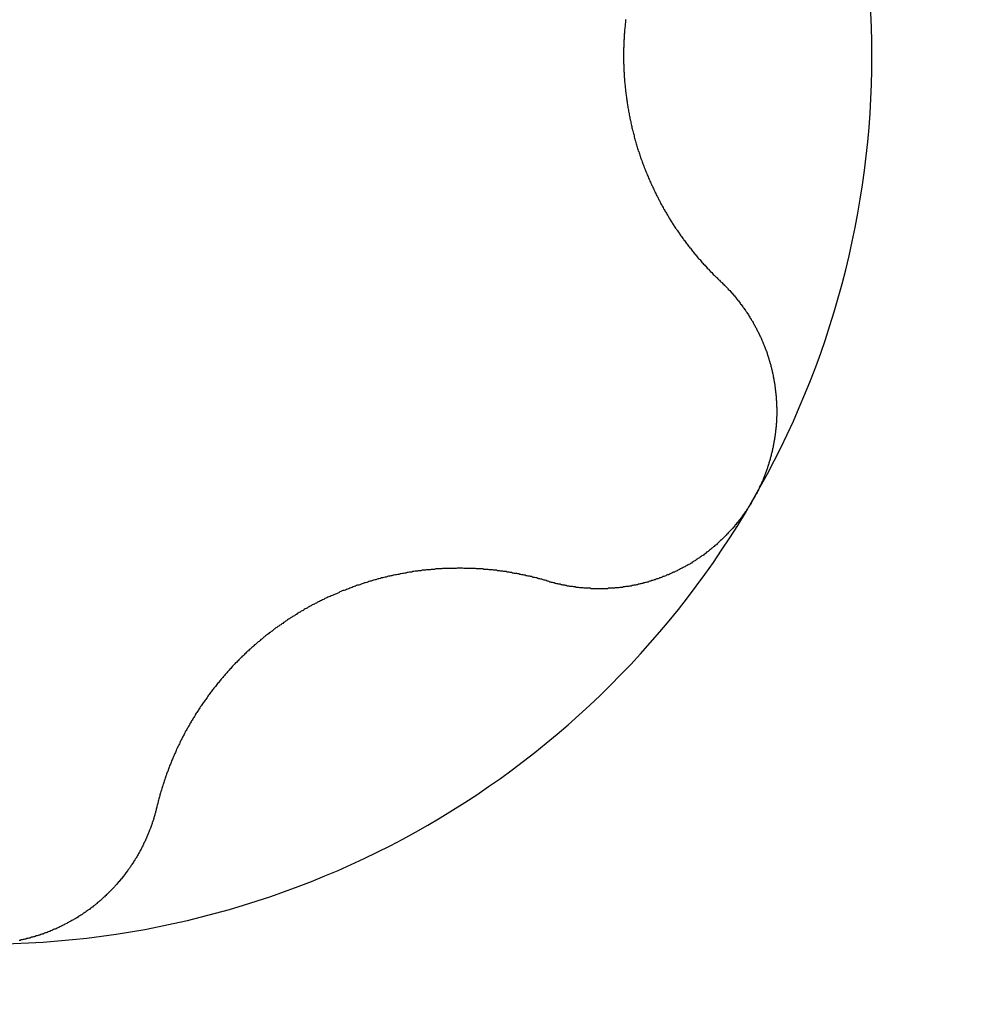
# Model space of a CAD drawing. Extents: x 1107 to 4046, y 937 to 3355.
# Tile 335 of 656: x 2110.56 to 2112.68, y 2608.6 to 2610.79. Entities that reach past the tile are written whole.
import ezdxf

# ---------------------------------------------------------------- set-up
doc = ezdxf.new("R2010")
doc.units = 0
doc.layers.add('KF_VIDA_L___C_REAR', color=7, linetype='CONTINUOUS')

# ---------------------------------------------------------------- blocks, each defined once
blk = doc.blocks.new('KF_VIDA_L___C_REAR')
at = {"layer": 'KF_VIDA_L___C_REAR'}
for points in [[(-75.0724, 921.581, 0), (-75.0728, 921.579, 0), (-75.0731, 921.576, 0), (-75.0733, 921.574, 0), (-75.0736, 921.571, 0), (-75.0739, 921.568, 0), (-75.0741, 921.566, 0), (-75.0744, 921.563, 0), (-75.0746, 921.561, 0), (-75.0749, 921.558, 0), (-75.0751, 921.555, 0), (-75.0753, 921.553, 0), (-75.0755, 921.55, 0), (-75.0757, 921.548, 0), (-75.0759, 921.545, 0), (-75.076, 921.542, 0), (-75.0762, 921.54, 0), (-75.0763, 921.537, 0), (-75.0765, 921.535, 0), (-75.0766, 921.532, 0), (-75.0767, 921.529, 0), (-75.0768, 921.527, 0), (-75.0769, 921.524, 0), (-75.077, 921.522, 0), (-75.0771, 921.519, 0), (-75.0772, 921.517, 0), (-75.0772, 921.514, 0), (-75.0773, 921.511, 0), (-75.0773, 921.509, 0), (-75.0774, 921.506, 0), (-75.0774, 921.504, 0), (-75.0774, 921.501, 0), (-75.0774, 921.499, 0), (-75.0774, 921.496, 0), (-75.0774, 921.494, 0), (-75.0773, 921.491, 0), (-75.0773, 921.489, 0), (-75.0772, 921.486, 0), (-75.0772, 921.483, 0), (-75.0771, 921.481, 0), (-75.077, 921.478, 0), (-75.0769, 921.476, 0), (-75.0768, 921.473, 0), (-75.0767, 921.471, 0), (-75.0766, 921.468, 0), (-75.0765, 921.465, 0), (-75.0763, 921.463, 0), (-75.0762, 921.46, 0), (-75.076, 921.458, 0), (-75.0759, 921.455, 0), (-75.0757, 921.452, 0), (-75.0755, 921.45, 0), (-75.0753, 921.447, 0), (-75.0751, 921.445, 0), (-75.0749, 921.442, 0), (-75.0746, 921.439, 0), (-75.0744, 921.437, 0), (-75.0741, 921.434, 0), (-75.0739, 921.432, 0), (-75.0736, 921.429, 0), (-75.0733, 921.426, 0), (-75.0731, 921.424, 0), (-75.0728, 921.421, 0), (-75.0724, 921.419, 0), (-75.0721, 921.416, 0), (-75.0718, 921.413, 0), (-75.0715, 921.411, 0), (-75.0711, 921.408, 0), (-75.0708, 921.405, 0), (-75.0704, 921.403, 0), (-75.07, 921.4, 0), (-75.0696, 921.398, 0), (-75.0692, 921.395, 0), (-75.0688, 921.392, 0), (-75.0684, 921.39, 0), (-75.068, 921.387, 0), (-75.0675, 921.385, 0), (-75.0671, 921.382, 0), (-75.0666, 921.379, 0), (-75.0662, 921.377, 0), (-75.0657, 921.374, 0), (-75.0652, 921.371, 0), (-75.0647, 921.369, 0), (-75.0642, 921.366, 0), (-75.0637, 921.364, 0), (-75.0632, 921.361, 0), (-75.0626, 921.358, 0), (-75.0621, 921.356, 0), (-75.0615, 921.353, 0), (-75.061, 921.351, 0), (-75.0604, 921.348, 0), (-75.0598, 921.345, 0), (-75.0592, 921.343, 0), (-75.0586, 921.34, 0), (-75.058, 921.338, 0), (-75.0574, 921.335, 0), (-75.0568, 921.333, 0), (-75.0561, 921.33, 0), (-75.0555, 921.327, 0), (-75.0548, 921.325, 0), (-75.0541, 921.322, 0), (-75.0534, 921.32, 0), (-75.0527, 921.317, 0), (-75.052, 921.315, 0), (-75.0513, 921.312, 0), (-75.0506, 921.31, 0), (-75.0499, 921.307, 0), (-75.0491, 921.304, 0), (-75.0484, 921.302, 0), (-75.0476, 921.299, 0), (-75.0469, 921.297, 0), (-75.0461, 921.294, 0), (-75.0453, 921.292, 0), (-75.0445, 921.289, 0), (-75.0437, 921.287, 0), (-75.0429, 921.284, 0), (-75.042, 921.282, 0), (-75.0412, 921.279, 0), (-75.0404, 921.277, 0), (-75.0395, 921.274, 0), (-75.0386, 921.272, 0), (-75.0378, 921.269, 0), (-75.0369, 921.267, 0), (-75.036, 921.264, 0), (-75.0351, 921.262, 0), (-75.0342, 921.26, 0), (-75.0333, 921.257, 0), (-75.0323, 921.255, 0), (-75.0314, 921.252, 0), (-75.0305, 921.25, 0), (-75.0295, 921.247, 0), (-75.0286, 921.245, 0), (-75.0276, 921.243, 0), (-75.0266, 921.24, 0), (-75.0256, 921.238, 0), (-75.0247, 921.235, 0), (-75.0237, 921.233, 0), (-75.0227, 921.231, 0), (-75.0216, 921.228, 0), (-75.0206, 921.226, 0), (-75.0196, 921.224, 0), (-75.0186, 921.221, 0), (-75.0175, 921.219, 0), (-75.0165, 921.217, 0), (-75.0154, 921.214, 0), (-75.0144, 921.212, 0), (-75.0133, 921.21, 0), (-75.0122, 921.207, 0), (-75.0111, 921.205, 0), (-75.01, 921.203, 0), (-75.0089, 921.2, 0), (-75.0078, 921.198, 0), (-75.0067, 921.196, 0), (-75.0056, 921.194, 0), (-75.0045, 921.191, 0), (-75.0034, 921.189, 0), (-75.0022, 921.187, 0), (-75.0011, 921.185, 0), (-74.9999, 921.182, 0), (-74.9988, 921.18, 0), (-74.9976, 921.178, 0), (-74.9965, 921.176, 0), (-74.9953, 921.173, 0), (-74.9941, 921.171, 0), (-74.9929, 921.169, 0), (-74.9918, 921.167, 0), (-74.9906, 921.165, 0), (-74.9894, 921.163, 0), (-74.9882, 921.16, 0), (-74.987, 921.158, 0), (-74.9857, 921.156, 0), (-74.9845, 921.154, 0), (-74.9833, 921.152, 0), (-74.9821, 921.15, 0), (-74.9808, 921.148, 0), (-74.9796, 921.146, 0), (-74.9784, 921.144, 0), (-74.9771, 921.142, 0), (-74.9759, 921.139, 0), (-74.9746, 921.137, 0), (-74.9734, 921.135, 0), (-74.9721, 921.133, 0), (-74.9708, 921.131, 0), (-74.9696, 921.129, 0), (-74.9683, 921.127, 0), (-74.967, 921.125, 0), (-74.9657, 921.123, 0), (-74.9645, 921.121, 0), (-74.9632, 921.119, 0), (-74.9619, 921.117, 0), (-74.9606, 921.115, 0), (-74.9593, 921.114, 0), (-74.958, 921.112, 0), (-74.9566, 921.11, 0), (-74.9553, 921.108, 0), (-74.954, 921.106, 0), (-74.9526, 921.104, 0), (-74.9513, 921.102, 0), (-74.9499, 921.1, 0), (-74.9485, 921.098, 0), (-74.9472, 921.096, 0), (-74.9458, 921.094, 0), (-74.9444, 921.092, 0), (-74.943, 921.09, 0), (-74.9416, 921.089, 0), (-74.9402, 921.087, 0), (-74.9388, 921.085, 0), (-74.9373, 921.083, 0), (-74.9359, 921.081, 0), (-74.9345, 921.079, 0), (-74.933, 921.077, 0), (-74.9315, 921.075, 0), (-74.9301, 921.073, 0), (-74.9286, 921.072, 0), (-74.9271, 921.07, 0), (-74.9256, 921.068, 0), (-74.9242, 921.066, 0), (-74.9227, 921.064, 0), (-74.9211, 921.062, 0), (-74.9196, 921.06, 0), (-74.9181, 921.059, 0), (-74.9166, 921.057, 0), (-74.915, 921.055, 0), (-74.9135, 921.053, 0), (-74.9119, 921.051, 0), (-74.9104, 921.049, 0), (-74.9088, 921.048, 0), (-74.9072, 921.046, 0), (-74.9057, 921.044, 0), (-74.9041, 921.042, 0), (-74.9025, 921.04, 0), (-74.9009, 921.039, 0), (-74.8993, 921.037, 0), (-74.8977, 921.035, 0), (-74.8961, 921.033, 0), (-74.8944, 921.032, 0), (-74.8928, 921.03, 0), (-74.8912, 921.028, 0), (-74.8895, 921.026, 0), (-74.8879, 921.025, 0), (-74.8862, 921.023, 0), (-74.8845, 921.021, 0), (-74.8829, 921.019, 0), (-74.8812, 921.018, 0), (-74.8795, 921.016, 0), (-74.8778, 921.014, 0), (-74.8761, 921.012, 0), (-74.8744, 921.011, 0), (-74.8727, 921.009, 0), (-74.871, 921.007, 0), (-74.8693, 921.006, 0), (-74.8675, 921.004, 0), (-74.8658, 921.002, 0), (-74.8641, 921.001, 0), (-74.8623, 920.999, 0), (-74.8606, 920.997, 0)], [(-74.8606, 920.997, 0), (-74.8591, 920.996, 0), (-74.8577, 920.995, 0), (-74.8563, 920.993, 0), (-74.8549, 920.992, 0), (-74.8535, 920.99, 0), (-74.8521, 920.989, 0), (-74.8507, 920.988, 0), (-74.8493, 920.986, 0), (-74.8479, 920.985, 0), (-74.8465, 920.983, 0), (-74.8452, 920.982, 0), (-74.8438, 920.98, 0), (-74.8424, 920.979, 0), (-74.8411, 920.978, 0), (-74.8398, 920.976, 0), (-74.8384, 920.975, 0), (-74.8371, 920.973, 0), (-74.8358, 920.972, 0), (-74.8345, 920.97, 0), (-74.8332, 920.969, 0), (-74.8319, 920.967, 0), (-74.8306, 920.966, 0), (-74.8293, 920.964, 0), (-74.828, 920.963, 0), (-74.8268, 920.961, 0), (-74.8255, 920.959, 0), (-74.8243, 920.958, 0), (-74.823, 920.956, 0), (-74.8218, 920.955, 0), (-74.8205, 920.953, 0), (-74.8193, 920.952, 0), (-74.8181, 920.95, 0), (-74.8169, 920.948, 0), (-74.8157, 920.947, 0), (-74.8145, 920.945, 0), (-74.8133, 920.944, 0), (-74.8122, 920.942, 0), (-74.811, 920.94, 0), (-74.8098, 920.939, 0), (-74.8087, 920.937, 0), (-74.8076, 920.936, 0), (-74.8064, 920.934, 0), (-74.8053, 920.932, 0), (-74.8042, 920.931, 0), (-74.8031, 920.929, 0), (-74.802, 920.927, 0), (-74.8009, 920.926, 0), (-74.7998, 920.924, 0), (-74.7987, 920.922, 0), (-74.7977, 920.921, 0), (-74.7966, 920.919, 0), (-74.7956, 920.917, 0), (-74.7945, 920.916, 0), (-74.7935, 920.914, 0), (-74.7925, 920.912, 0), (-74.7914, 920.911, 0), (-74.7904, 920.909, 0), (-74.7894, 920.907, 0), (-74.7885, 920.905, 0), (-74.7875, 920.904, 0), (-74.7865, 920.902, 0), (-74.7855, 920.9, 0), (-74.7846, 920.898, 0), (-74.7836, 920.897, 0), (-74.7827, 920.895, 0), (-74.7818, 920.893, 0), (-74.7809, 920.891, 0), (-74.78, 920.89, 0), (-74.7791, 920.888, 0), (-74.7782, 920.886, 0), (-74.7773, 920.884, 0), (-74.7764, 920.883, 0), (-74.7756, 920.881, 0), (-74.7747, 920.879, 0), (-74.7739, 920.877, 0), (-74.773, 920.875, 0), (-74.7722, 920.874, 0), (-74.7714, 920.872, 0), (-74.7706, 920.87, 0), (-74.7698, 920.868, 0), (-74.769, 920.866, 0), (-74.7682, 920.865, 0), (-74.7675, 920.863, 0), (-74.7667, 920.861, 0), (-74.766, 920.859, 0), (-74.7652, 920.857, 0), (-74.7645, 920.856, 0), (-74.7638, 920.854, 0), (-74.7631, 920.852, 0), (-74.7624, 920.85, 0), (-74.7617, 920.848, 0), (-74.761, 920.846, 0), (-74.7603, 920.844, 0), (-74.7596, 920.843, 0), (-74.759, 920.841, 0), (-74.7583, 920.839, 0), (-74.7577, 920.837, 0), (-74.757, 920.835, 0), (-74.7564, 920.833, 0), (-74.7558, 920.831, 0), (-74.7552, 920.829, 0), (-74.7546, 920.827, 0), (-74.754, 920.825, 0), (-74.7534, 920.823, 0), (-74.7528, 920.821, 0), (-74.7522, 920.819, 0), (-74.7517, 920.818, 0), (-74.7511, 920.816, 0), (-74.7506, 920.814, 0), (-74.7501, 920.812, 0), (-74.7496, 920.81, 0), (-74.7491, 920.808, 0), (-74.7486, 920.806, 0), (-74.7481, 920.804, 0), (-74.7476, 920.802, 0), (-74.7471, 920.8, 0), (-74.7467, 920.798, 0), (-74.7462, 920.796, 0), (-74.7458, 920.794, 0), (-74.7453, 920.792, 0), (-74.7449, 920.789, 0), (-74.7445, 920.787, 0), (-74.7441, 920.785, 0), (-74.7437, 920.783, 0), (-74.7433, 920.781, 0), (-74.7429, 920.779, 0), (-74.7426, 920.777, 0), (-74.7422, 920.775, 0), (-74.7419, 920.773, 0), (-74.7416, 920.771, 0), (-74.7412, 920.769, 0), (-74.7409, 920.767, 0), (-74.7406, 920.765, 0), (-74.7403, 920.763, 0), (-74.7401, 920.761, 0), (-74.7398, 920.758, 0), (-74.7395, 920.756, 0), (-74.7393, 920.754, 0), (-74.7391, 920.752, 0), (-74.7388, 920.75, 0), (-74.7386, 920.748, 0), (-74.7384, 920.746, 0), (-74.7382, 920.744, 0), (-74.7381, 920.742, 0), (-74.7379, 920.74, 0), (-74.7377, 920.737, 0), (-74.7376, 920.735, 0), (-74.7374, 920.733, 0), (-74.7373, 920.731, 0), (-74.7372, 920.729, 0), (-74.7371, 920.727, 0), (-74.737, 920.725, 0), (-74.7369, 920.722, 0), (-74.7369, 920.72, 0), (-74.7368, 920.718, 0), (-74.7368, 920.716, 0), (-74.7367, 920.714, 0), (-74.7367, 920.712, 0), (-74.7367, 920.71, 0), (-74.7367, 920.708, 0), (-74.7367, 920.705, 0), (-74.7368, 920.703, 0), (-74.7368, 920.701, 0), (-74.7368, 920.699, 0), (-74.7369, 920.697, 0), (-74.737, 920.695, 0), (-74.7371, 920.693, 0), (-74.7372, 920.69, 0), (-74.7373, 920.688, 0), (-74.7374, 920.686, 0), (-74.7375, 920.684, 0), (-74.7377, 920.682, 0), (-74.7379, 920.68, 0), (-74.738, 920.677, 0), (-74.7382, 920.675, 0), (-74.7384, 920.673, 0), (-74.7386, 920.671, 0), (-74.7388, 920.669, 0), (-74.7391, 920.667, 0), (-74.7393, 920.665, 0), (-74.7396, 920.662, 0), (-74.7399, 920.66, 0), (-74.7401, 920.658, 0), (-74.7404, 920.656, 0), (-74.7407, 920.654, 0), (-74.7411, 920.652, 0), (-74.7414, 920.65, 0), (-74.7417, 920.647, 0), (-74.7421, 920.645, 0), (-74.7424, 920.643, 0), (-74.7428, 920.641, 0), (-74.7432, 920.639, 0), (-74.7436, 920.637, 0), (-74.744, 920.635, 0), (-74.7444, 920.633, 0), (-74.7449, 920.63, 0), (-74.7453, 920.628, 0), (-74.7458, 920.626, 0), (-74.7463, 920.624, 0), (-74.7467, 920.622, 0), (-74.7472, 920.62, 0), (-74.7477, 920.618, 0), (-74.7482, 920.616, 0), (-74.7488, 920.614, 0), (-74.7493, 920.611, 0), (-74.7499, 920.609, 0), (-74.7504, 920.607, 0), (-74.751, 920.605, 0), (-74.7516, 920.603, 0), (-74.7522, 920.601, 0), (-74.7528, 920.599, 0), (-74.7534, 920.597, 0), (-74.754, 920.595, 0), (-74.7546, 920.593, 0), (-74.7553, 920.591, 0), (-74.7559, 920.589, 0), (-74.7566, 920.587, 0), (-74.7573, 920.585, 0), (-74.758, 920.582, 0), (-74.7587, 920.58, 0), (-74.7594, 920.578, 0), (-74.7601, 920.576, 0), (-74.7608, 920.574, 0), (-74.7616, 920.572, 0), (-74.7623, 920.57, 0), (-74.7631, 920.568, 0), (-74.7639, 920.566, 0), (-74.7647, 920.564, 0), (-74.7654, 920.562, 0), (-74.7663, 920.56, 0), (-74.7671, 920.558, 0), (-74.7679, 920.556, 0), (-74.7687, 920.554, 0), (-74.7696, 920.552, 0), (-74.7704, 920.55, 0), (-74.7713, 920.548, 0), (-74.7722, 920.547, 0), (-74.7731, 920.545, 0), (-74.774, 920.543, 0), (-74.7749, 920.541, 0), (-74.7758, 920.539, 0), (-74.7767, 920.537, 0), (-74.7776, 920.535, 0), (-74.7786, 920.533, 0), (-74.7795, 920.531, 0), (-74.7805, 920.529, 0), (-74.7815, 920.527, 0), (-74.7825, 920.525, 0), (-74.7834, 920.524, 0), (-74.7844, 920.522, 0), (-74.7855, 920.52, 0), (-74.7865, 920.518, 0), (-74.7875, 920.516, 0), (-74.7886, 920.514, 0), (-74.7896, 920.513, 0)], [(-74.7896, 920.512, 0), (-74.7907, 920.511, 0), (-74.7917, 920.509, 0), (-74.7928, 920.507, 0), (-74.7939, 920.505, 0), (-74.795, 920.503, 0), (-74.7961, 920.502, 0), (-74.7973, 920.5, 0), (-74.7984, 920.498, 0), (-74.7995, 920.496, 0), (-74.8007, 920.494, 0), (-74.8019, 920.493, 0), (-74.803, 920.491, 0), (-74.8042, 920.489, 0), (-74.8054, 920.487, 0), (-74.8067, 920.486, 0), (-74.8079, 920.484, 0), (-74.8091, 920.482, 0), (-74.8103, 920.48, 0), (-74.8116, 920.479, 0), (-74.8129, 920.477, 0), (-74.8141, 920.475, 0), (-74.8154, 920.473, 0), (-74.8167, 920.472, 0), (-74.818, 920.47, 0), (-74.8193, 920.468, 0), (-74.8207, 920.467, 0), (-74.822, 920.465, 0), (-74.8233, 920.463, 0), (-74.8247, 920.462, 0), (-74.826, 920.46, 0), (-74.8274, 920.458, 0), (-74.8288, 920.457, 0), (-74.8302, 920.455, 0), (-74.8316, 920.453, 0), (-74.833, 920.452, 0), (-74.8344, 920.45, 0), (-74.8358, 920.448, 0), (-74.8373, 920.447, 0), (-74.8387, 920.445, 0), (-74.8402, 920.444, 0), (-74.8416, 920.442, 0), (-74.8431, 920.441, 0), (-74.8446, 920.439, 0), (-74.8461, 920.437, 0), (-74.8476, 920.436, 0), (-74.8491, 920.434, 0), (-74.8506, 920.433, 0), (-74.8521, 920.431, 0), (-74.8536, 920.43, 0), (-74.8552, 920.428, 0), (-74.8567, 920.427, 0), (-74.8583, 920.425, 0), (-74.8598, 920.424, 0), (-74.8614, 920.422, 0), (-74.863, 920.421, 0), (-74.8646, 920.419, 0), (-74.8662, 920.418, 0), (-74.8678, 920.416, 0), (-74.8694, 920.415, 0), (-74.871, 920.413, 0), (-74.8726, 920.412, 0), (-74.8743, 920.411, 0), (-74.8759, 920.409, 0), (-74.8776, 920.408, 0), (-74.8792, 920.406, 0), (-74.8809, 920.405, 0), (-74.8825, 920.404, 0), (-74.8842, 920.402, 0), (-74.8859, 920.401, 0), (-74.8876, 920.399, 0), (-74.8893, 920.398, 0), (-74.891, 920.397, 0), (-74.8927, 920.396, 0), (-74.8944, 920.394, 0), (-74.8962, 920.393, 0), (-74.8979, 920.392, 0), (-74.8996, 920.39, 0), (-74.9014, 920.389, 0), (-74.9032, 920.388, 0), (-74.9049, 920.387, 0), (-74.9067, 920.385, 0), (-74.9085, 920.384, 0), (-74.9102, 920.383, 0), (-74.912, 920.382, 0), (-74.9138, 920.381, 0), (-74.9156, 920.379, 0), (-74.9174, 920.378, 0), (-74.9192, 920.377, 0), (-74.921, 920.376, 0), (-74.9229, 920.375, 0), (-74.9247, 920.374, 0), (-74.9265, 920.372, 0), (-74.9284, 920.371, 0), (-74.9302, 920.37, 0), (-74.932, 920.369, 0), (-74.9339, 920.368, 0), (-74.9358, 920.367, 0), (-74.9376, 920.366, 0), (-74.9395, 920.365, 0), (-74.9414, 920.364, 0), (-74.9432, 920.363, 0), (-74.9451, 920.362, 0), (-74.947, 920.361, 0), (-74.9489, 920.36, 0), (-74.9508, 920.359, 0), (-74.9527, 920.358, 0), (-74.9546, 920.357, 0), (-74.9565, 920.356, 0), (-74.9584, 920.355, 0), (-74.9603, 920.354, 0), (-74.9623, 920.353, 0), (-74.9642, 920.352, 0), (-74.9661, 920.352, 0), (-74.968, 920.351, 0), (-74.97, 920.35, 0), (-74.9719, 920.349, 0), (-74.9738, 920.348, 0), (-74.9758, 920.347, 0), (-74.9777, 920.346, 0), (-74.9797, 920.346, 0), (-74.9816, 920.345, 0), (-74.9836, 920.344, 0), (-74.9855, 920.343, 0), (-74.9875, 920.342, 0), (-74.9894, 920.342, 0), (-74.9914, 920.341, 0), (-74.9933, 920.34, 0), (-74.9953, 920.339, 0), (-74.9973, 920.339, 0), (-74.9992, 920.338, 0), (-75.0012, 920.337, 0), (-75.0032, 920.337, 0), (-75.0052, 920.336, 0), (-75.0071, 920.335, 0), (-75.0091, 920.335, 0), (-75.0111, 920.334, 0), (-75.013, 920.333, 0), (-75.015, 920.333, 0), (-75.017, 920.332, 0), (-75.019, 920.332, 0), (-75.021, 920.331, 0), (-75.0229, 920.33, 0), (-75.0249, 920.33, 0), (-75.0269, 920.329, 0), (-75.0289, 920.329, 0), (-75.0308, 920.328, 0), (-75.0328, 920.328, 0), (-75.0348, 920.327, 0), (-75.0368, 920.327, 0), (-75.0388, 920.326, 0), (-75.0407, 920.326, 0), (-75.0427, 920.325, 0), (-75.0447, 920.325, 0), (-75.0467, 920.324, 0), (-75.0486, 920.324, 0), (-75.0506, 920.323, 0), (-75.0526, 920.323, 0), (-75.0546, 920.323, 0), (-75.0565, 920.322, 0), (-75.0585, 920.322, 0), (-75.0605, 920.321, 0), (-75.0624, 920.321, 0), (-75.0644, 920.321, 0), (-75.0663, 920.32, 0), (-75.0683, 920.32, 0), (-75.0703, 920.32, 0), (-75.0722, 920.32, 0), (-75.0742, 920.319, 0), (-75.0761, 920.319, 0), (-75.0781, 920.319, 0), (-75.08, 920.318, 0), (-75.082, 920.318, 0), (-75.0839, 920.318, 0), (-75.0859, 920.318, 0), (-75.0878, 920.317, 0), (-75.0898, 920.317, 0), (-75.0917, 920.317, 0), (-75.0937, 920.317, 0), (-75.0957, 920.317, 0), (-75.0976, 920.316, 0), (-75.0996, 920.316, 0), (-75.1016, 920.316, 0), (-75.1035, 920.316, 0), (-75.1055, 920.316, 0), (-75.1075, 920.316, 0), (-75.1095, 920.316, 0), (-75.1114, 920.316, 0), (-75.1134, 920.315, 0), (-75.1154, 920.315, 0), (-75.1174, 920.315, 0), (-75.1194, 920.315, 0), (-75.1213, 920.315, 0), (-75.1233, 920.315, 0), (-75.1253, 920.315, 0), (-75.1273, 920.315, 0), (-75.1293, 920.315, 0), (-75.1313, 920.315, 0), (-75.1332, 920.315, 0), (-75.1352, 920.315, 0), (-75.1372, 920.315, 0), (-75.1392, 920.315, 0), (-75.1412, 920.315, 0), (-75.1432, 920.315, 0), (-75.1452, 920.315, 0), (-75.1471, 920.315, 0), (-75.1491, 920.315, 0), (-75.1511, 920.316, 0), (-75.1531, 920.316, 0), (-75.1551, 920.316, 0), (-75.1571, 920.316, 0), (-75.1591, 920.316, 0), (-75.161, 920.316, 0), (-75.163, 920.316, 0), (-75.165, 920.316, 0), (-75.167, 920.317, 0), (-75.169, 920.317, 0), (-75.171, 920.317, 0), (-75.1729, 920.317, 0), (-75.1749, 920.317, 0), (-75.1769, 920.318, 0), (-75.1789, 920.318, 0), (-75.1808, 920.318, 0), (-75.1828, 920.318, 0), (-75.1848, 920.319, 0), (-75.1868, 920.319, 0), (-75.1887, 920.319, 0), (-75.1907, 920.32, 0), (-75.1927, 920.32, 0), (-75.1946, 920.32, 0), (-75.1966, 920.32, 0), (-75.1986, 920.321, 0), (-75.2005, 920.321, 0), (-75.2025, 920.321, 0), (-75.2044, 920.322, 0), (-75.2064, 920.322, 0), (-75.2083, 920.323, 0), (-75.2103, 920.323, 0), (-75.2122, 920.323, 0), (-75.2142, 920.324, 0), (-75.2161, 920.324, 0), (-75.2181, 920.325, 0), (-75.22, 920.325, 0), (-75.2219, 920.325, 0), (-75.2239, 920.326, 0), (-75.2258, 920.326, 0), (-75.2277, 920.327, 0), (-75.2296, 920.327, 0), (-75.2316, 920.328, 0), (-75.2335, 920.328, 0), (-75.2354, 920.329, 0), (-75.2373, 920.329, 0), (-75.2392, 920.33, 0), (-75.2411, 920.33, 0), (-75.243, 920.331, 0), (-75.2449, 920.332, 0)], [(-75.2449, 920.332, 0), (-75.2472, 920.332, 0), (-75.2495, 920.333, 0), (-75.2519, 920.334, 0), (-75.2542, 920.334, 0), (-75.2565, 920.335, 0), (-75.2588, 920.336, 0), (-75.2611, 920.336, 0), (-75.2635, 920.337, 0), (-75.2658, 920.337, 0), (-75.2681, 920.338, 0), (-75.2705, 920.339, 0), (-75.2728, 920.339, 0), (-75.2751, 920.34, 0), (-75.2775, 920.34, 0), (-75.2798, 920.341, 0), (-75.2822, 920.342, 0), (-75.2845, 920.342, 0), (-75.2868, 920.343, 0), (-75.2892, 920.343, 0), (-75.2915, 920.344, 0), (-75.2939, 920.344, 0), (-75.2962, 920.345, 0), (-75.2986, 920.345, 0), (-75.3009, 920.346, 0), (-75.3033, 920.346, 0), (-75.3056, 920.347, 0), (-75.308, 920.347, 0), (-75.3103, 920.348, 0), (-75.3127, 920.348, 0), (-75.315, 920.349, 0), (-75.3174, 920.349, 0), (-75.3198, 920.349, 0), (-75.3221, 920.35, 0), (-75.3245, 920.35, 0), (-75.3268, 920.351, 0), (-75.3292, 920.351, 0), (-75.3315, 920.352, 0), (-75.3339, 920.352, 0), (-75.3362, 920.352, 0), (-75.3386, 920.353, 0), (-75.341, 920.353, 0), (-75.3433, 920.353, 0), (-75.3457, 920.354, 0), (-75.348, 920.354, 0), (-75.3504, 920.354, 0), (-75.3527, 920.355, 0), (-75.3551, 920.355, 0), (-75.3574, 920.355, 0), (-75.3598, 920.356, 0), (-75.3621, 920.356, 0), (-75.3645, 920.356, 0), (-75.3668, 920.356, 0), (-75.3692, 920.357, 0), (-75.3715, 920.357, 0), (-75.3739, 920.357, 0), (-75.3762, 920.357, 0), (-75.3786, 920.358, 0), (-75.3809, 920.358, 0), (-75.3833, 920.358, 0), (-75.3856, 920.358, 0), (-75.3879, 920.358, 0), (-75.3903, 920.359, 0), (-75.3926, 920.359, 0), (-75.395, 920.359, 0), (-75.3973, 920.359, 0), (-75.3996, 920.359, 0), (-75.402, 920.359, 0), (-75.4043, 920.359, 0), (-75.4067, 920.36, 0), (-75.409, 920.36, 0), (-75.4114, 920.36, 0), (-75.4137, 920.36, 0), (-75.4161, 920.36, 0), (-75.4185, 920.36, 0), (-75.4209, 920.36, 0), (-75.4233, 920.36, 0), (-75.4257, 920.36, 0), (-75.4281, 920.36, 0), (-75.4305, 920.36, 0), (-75.4329, 920.36, 0), (-75.4354, 920.361, 0), (-75.4378, 920.361, 0), (-75.4402, 920.361, 0), (-75.4427, 920.361, 0), (-75.4451, 920.361, 0), (-75.4476, 920.361, 0), (-75.45, 920.36, 0), (-75.4525, 920.36, 0), (-75.4549, 920.36, 0), (-75.4574, 920.36, 0), (-75.4599, 920.36, 0), (-75.4624, 920.36, 0), (-75.4648, 920.36, 0), (-75.4673, 920.36, 0), (-75.4698, 920.36, 0), (-75.4723, 920.36, 0), (-75.4748, 920.36, 0), (-75.4773, 920.36, 0), (-75.4798, 920.36, 0), (-75.4823, 920.359, 0), (-75.4849, 920.359, 0), (-75.4874, 920.359, 0), (-75.4899, 920.359, 0), (-75.4924, 920.359, 0), (-75.495, 920.359, 0), (-75.4975, 920.358, 0), (-75.5, 920.358, 0), (-75.5026, 920.358, 0), (-75.5051, 920.358, 0), (-75.5076, 920.357, 0), (-75.5102, 920.357, 0), (-75.5127, 920.357, 0), (-75.5153, 920.357, 0), (-75.5178, 920.356, 0), (-75.5204, 920.356, 0), (-75.5229, 920.356, 0), (-75.5255, 920.356, 0), (-75.5281, 920.355, 0), (-75.5306, 920.355, 0), (-75.5332, 920.355, 0), (-75.5357, 920.354, 0), (-75.5383, 920.354, 0), (-75.5409, 920.354, 0), (-75.5435, 920.353, 0), (-75.546, 920.353, 0), (-75.5486, 920.352, 0), (-75.5512, 920.352, 0), (-75.5537, 920.352, 0), (-75.5563, 920.351, 0), (-75.5589, 920.351, 0), (-75.5615, 920.35, 0), (-75.564, 920.35, 0), (-75.5666, 920.349, 0), (-75.5692, 920.349, 0), (-75.5718, 920.348, 0), (-75.5743, 920.348, 0), (-75.5769, 920.347, 0), (-75.5795, 920.347, 0), (-75.5821, 920.346, 0), (-75.5846, 920.346, 0), (-75.5872, 920.345, 0), (-75.5898, 920.345, 0), (-75.5924, 920.344, 0), (-75.5949, 920.344, 0), (-75.5975, 920.343, 0), (-75.6001, 920.343, 0), (-75.6026, 920.342, 0), (-75.6052, 920.341, 0), (-75.6078, 920.341, 0), (-75.6104, 920.34, 0), (-75.6129, 920.339, 0), (-75.6155, 920.339, 0), (-75.618, 920.338, 0), (-75.6206, 920.337, 0), (-75.6232, 920.337, 0), (-75.6257, 920.336, 0), (-75.6283, 920.335, 0), (-75.6308, 920.335, 0), (-75.6334, 920.334, 0), (-75.6359, 920.333, 0), (-75.6385, 920.332, 0), (-75.641, 920.332, 0), (-75.6436, 920.331, 0), (-75.6461, 920.33, 0), (-75.6486, 920.329, 0), (-75.6512, 920.328, 0), (-75.6537, 920.328, 0), (-75.6562, 920.327, 0), (-75.6587, 920.326, 0), (-75.6613, 920.325, 0), (-75.6638, 920.324, 0), (-75.6663, 920.323, 0), (-75.6688, 920.323, 0), (-75.6713, 920.322, 0), (-75.6738, 920.321, 0), (-75.6763, 920.32, 0), (-75.6788, 920.319, 0), (-75.6813, 920.318, 0), (-75.6838, 920.317, 0), (-75.6863, 920.316, 0), (-75.6887, 920.315, 0), (-75.6912, 920.314, 0), (-75.6937, 920.313, 0), (-75.6961, 920.312, 0), (-75.6986, 920.311, 0), (-75.701, 920.311, 0), (-75.7035, 920.31, 0), (-75.7059, 920.309, 0), (-75.7084, 920.308, 0), (-75.7108, 920.306, 0), (-75.7132, 920.305, 0), (-75.7157, 920.304, 0), (-75.7181, 920.303, 0), (-75.7205, 920.302, 0), (-75.7229, 920.301, 0), (-75.7253, 920.3, 0), (-75.7277, 920.299, 0), (-75.7301, 920.298, 0), (-75.7325, 920.297, 0), (-75.7348, 920.296, 0), (-75.7372, 920.295, 0), (-75.7396, 920.294, 0), (-75.7419, 920.293, 0), (-75.7443, 920.291, 0), (-75.7466, 920.29, 0), (-75.749, 920.289, 0), (-75.7513, 920.288, 0), (-75.7536, 920.287, 0), (-75.7559, 920.286, 0), (-75.7583, 920.285, 0), (-75.7606, 920.283, 0), (-75.7629, 920.282, 0), (-75.7651, 920.281, 0), (-75.7674, 920.28, 0), (-75.7697, 920.279, 0), (-75.772, 920.277, 0), (-75.7742, 920.276, 0), (-75.7765, 920.275, 0), (-75.7787, 920.274, 0), (-75.7809, 920.272, 0), (-75.7832, 920.271, 0), (-75.7854, 920.27, 0), (-75.7876, 920.269, 0), (-75.7898, 920.267, 0), (-75.792, 920.266, 0), (-75.7942, 920.265, 0), (-75.7964, 920.263, 0), (-75.7986, 920.262, 0), (-75.8008, 920.261, 0), (-75.803, 920.26, 0), (-75.8051, 920.258, 0), (-75.8073, 920.257, 0), (-75.8095, 920.255, 0), (-75.8117, 920.254, 0), (-75.8139, 920.253, 0), (-75.816, 920.251, 0), (-75.8182, 920.25, 0), (-75.8204, 920.248, 0), (-75.8226, 920.247, 0), (-75.8247, 920.246, 0), (-75.8269, 920.244, 0), (-75.829, 920.243, 0), (-75.8312, 920.241, 0), (-75.8334, 920.24, 0), (-75.8355, 920.238, 0), (-75.8376, 920.237, 0), (-75.8398, 920.235, 0), (-75.8419, 920.234, 0), (-75.8441, 920.232, 0), (-75.8462, 920.231, 0), (-75.8483, 920.229, 0), (-75.8504, 920.228, 0), (-75.8526, 920.226, 0), (-75.8547, 920.225, 0), (-75.8568, 920.223, 0), (-75.8589, 920.221, 0), (-75.861, 920.22, 0), (-75.8631, 920.218, 0), (-75.8652, 920.217, 0), (-75.8673, 920.215, 0), (-75.8693, 920.213, 0), (-75.8714, 920.212, 0), (-75.8735, 920.21, 0), (-75.8756, 920.208, 0), (-75.8776, 920.207, 0), (-75.8797, 920.205, 0), (-75.8817, 920.203, 0), (-75.8838, 920.202, 0), (-75.8858, 920.2, 0), (-75.8879, 920.198, 0), (-75.8899, 920.197, 0), (-75.8919, 920.195, 0), (-75.8939, 920.193, 0), (-75.8959, 920.191, 0), (-75.8979, 920.19, 0), (-75.8999, 920.188, 0), (-75.9019, 920.186, 0), (-75.9039, 920.184, 0), (-75.9059, 920.183, 0), (-75.9079, 920.181, 0), (-75.9098, 920.179, 0), (-75.9118, 920.177, 0), (-75.9137, 920.176, 0), (-75.9157, 920.174, 0), (-75.9176, 920.172, 0), (-75.9195, 920.17, 0), (-75.9215, 920.168, 0), (-75.9234, 920.166, 0), (-75.9253, 920.165, 0), (-75.9272, 920.163, 0), (-75.9291, 920.161, 0), (-75.931, 920.159, 0), (-75.9328, 920.157, 0), (-75.9347, 920.155, 0), (-75.9366, 920.153, 0), (-75.9384, 920.151, 0), (-75.9403, 920.15, 0), (-75.9421, 920.148, 0), (-75.9439, 920.146, 0), (-75.9457, 920.144, 0), (-75.9476, 920.142, 0), (-75.9494, 920.14, 0), (-75.9511, 920.138, 0), (-75.9529, 920.136, 0), (-75.9547, 920.134, 0), (-75.9565, 920.132, 0), (-75.9582, 920.13, 0), (-75.96, 920.128, 0), (-75.9617, 920.126, 0), (-75.9634, 920.124, 0), (-75.9652, 920.122, 0), (-75.9669, 920.12, 0), (-75.9686, 920.118, 0), (-75.9703, 920.116, 0), (-75.972, 920.114, 0), (-75.9736, 920.112, 0), (-75.9753, 920.11, 0), (-75.977, 920.108, 0), (-75.9786, 920.106, 0), (-75.9803, 920.104, 0), (-75.9819, 920.102, 0), (-75.9835, 920.1, 0), (-75.9851, 920.098, 0), (-75.9867, 920.096, 0), (-75.9883, 920.094, 0), (-75.9899, 920.092, 0), (-75.9915, 920.09, 0), (-75.993, 920.088, 0), (-75.9946, 920.086, 0), (-75.9961, 920.084, 0), (-75.9977, 920.082, 0), (-75.9992, 920.08, 0), (-76.0007, 920.078, 0), (-76.0022, 920.076, 0), (-76.0037, 920.073, 0), (-76.0052, 920.071, 0), (-76.0067, 920.069, 0), (-76.0082, 920.067, 0), (-76.0097, 920.065, 0), (-76.0111, 920.063, 0), (-76.0126, 920.061, 0), (-76.014, 920.059, 0), (-76.0154, 920.057, 0), (-76.0168, 920.055, 0), (-76.0182, 920.053, 0), (-76.0196, 920.05, 0), (-76.021, 920.048, 0), (-76.0224, 920.046, 0), (-76.0238, 920.044, 0), (-76.0251, 920.042, 0), (-76.0265, 920.04, 0), (-76.0278, 920.038, 0), (-76.0291, 920.036, 0), (-76.0304, 920.034, 0), (-76.0318, 920.031, 0), (-76.0331, 920.029, 0), (-76.0343, 920.027, 0), (-76.0356, 920.025, 0), (-76.0369, 920.023, 0), (-76.0381, 920.021, 0), (-76.0394, 920.019, 0), (-76.0406, 920.017, 0), (-76.0419, 920.015, 0), (-76.0431, 920.012, 0), (-76.0443, 920.01, 0), (-76.0455, 920.008, 0), (-76.0467, 920.006, 0), (-76.0479, 920.004, 0), (-76.049, 920.002, 0), (-76.0502, 920, 0), (-76.0513, 919.998, 0), (-76.0525, 919.996, 0), (-76.0536, 919.993, 0), (-76.0547, 919.991, 0), (-76.0558, 919.989, 0), (-76.0569, 919.987, 0), (-76.058, 919.985, 0), (-76.0591, 919.983, 0), (-76.0601, 919.981, 0), (-76.0612, 919.979, 0), (-76.0622, 919.977, 0), (-76.0633, 919.975, 0), (-76.0643, 919.972, 0), (-76.0653, 919.97, 0), (-76.0663, 919.968, 0), (-76.0674, 919.966, 0), (-76.0684, 919.964, 0), (-76.0694, 919.962, 0), (-76.0703, 919.96, 0), (-76.0713, 919.958, 0), (-76.0723, 919.955, 0), (-76.0733, 919.953, 0), (-76.0742, 919.951, 0), (-76.0752, 919.949, 0), (-76.0762, 919.947, 0), (-76.0771, 919.945, 0), (-76.078, 919.942, 0), (-76.079, 919.94, 0), (-76.0799, 919.938, 0), (-76.0808, 919.936, 0), (-76.0817, 919.934, 0), (-76.0826, 919.932, 0), (-76.0835, 919.929, 0), (-76.0844, 919.927, 0), (-76.0853, 919.925, 0), (-76.0862, 919.923, 0), (-76.087, 919.921, 0), (-76.0879, 919.918, 0), (-76.0888, 919.916, 0), (-76.0896, 919.914, 0), (-76.0904, 919.912, 0), (-76.0913, 919.909, 0), (-76.0921, 919.907, 0), (-76.0929, 919.905, 0), (-76.0937, 919.903, 0), (-76.0945, 919.9, 0), (-76.0953, 919.898, 0), (-76.0961, 919.896, 0), (-76.0969, 919.894, 0), (-76.0977, 919.891, 0), (-76.0985, 919.889, 0), (-76.0992, 919.887, 0), (-76.1, 919.884, 0), (-76.1007, 919.882, 0), (-76.1014, 919.88, 0), (-76.1022, 919.878, 0), (-76.1029, 919.875, 0), (-76.1036, 919.873, 0), (-76.1043, 919.871, 0), (-76.105, 919.868, 0), (-76.1057, 919.866, 0), (-76.1064, 919.864, 0), (-76.1071, 919.861, 0), (-76.1077, 919.859, 0), (-76.1084, 919.857, 0), (-76.109, 919.855, 0), (-76.1097, 919.852, 0), (-76.1103, 919.85, 0), (-76.1109, 919.848, 0), (-76.1116, 919.845, 0), (-76.1122, 919.843, 0), (-76.1128, 919.841, 0), (-76.1134, 919.838, 0), (-76.114, 919.836, 0), (-76.1145, 919.834, 0), (-76.1151, 919.831, 0), (-76.1157, 919.829, 0)], [(-76.1157, 919.829, 0), (-76.1161, 919.827, 0), (-76.1166, 919.825, 0), (-76.1171, 919.823, 0), (-76.1176, 919.821, 0), (-76.1181, 919.819, 0), (-76.1186, 919.817, 0), (-76.1191, 919.815, 0), (-76.1196, 919.814, 0), (-76.1202, 919.812, 0), (-76.1207, 919.81, 0), (-76.1213, 919.808, 0), (-76.1219, 919.806, 0), (-76.1224, 919.804, 0), (-76.123, 919.802, 0), (-76.1236, 919.8, 0), (-76.1242, 919.798, 0), (-76.1249, 919.796, 0), (-76.1255, 919.795, 0), (-76.1261, 919.793, 0), (-76.1268, 919.791, 0), (-76.1274, 919.789, 0), (-76.1281, 919.787, 0), (-76.1288, 919.785, 0), (-76.1295, 919.783, 0), (-76.1302, 919.781, 0), (-76.1309, 919.78, 0), (-76.1316, 919.778, 0), (-76.1323, 919.776, 0), (-76.133, 919.774, 0), (-76.1338, 919.772, 0), (-76.1345, 919.77, 0), (-76.1353, 919.768, 0), (-76.1361, 919.767, 0), (-76.1368, 919.765, 0), (-76.1376, 919.763, 0), (-76.1384, 919.761, 0), (-76.1392, 919.759, 0), (-76.1401, 919.758, 0), (-76.1409, 919.756, 0), (-76.1417, 919.754, 0), (-76.1426, 919.752, 0), (-76.1434, 919.75, 0), (-76.1443, 919.749, 0), (-76.1451, 919.747, 0), (-76.146, 919.745, 0), (-76.1469, 919.743, 0), (-76.1478, 919.741, 0), (-76.1487, 919.74, 0), (-76.1496, 919.738, 0), (-76.1505, 919.736, 0), (-76.1515, 919.734, 0), (-76.1524, 919.733, 0), (-76.1533, 919.731, 0), (-76.1543, 919.729, 0), (-76.1553, 919.727, 0), (-76.1562, 919.726, 0), (-76.1572, 919.724, 0), (-76.1582, 919.722, 0), (-76.1592, 919.72, 0), (-76.1602, 919.719, 0), (-76.1612, 919.717, 0), (-76.1622, 919.715, 0), (-76.1633, 919.714, 0), (-76.1643, 919.712, 0), (-76.1653, 919.71, 0), (-76.1664, 919.709, 0), (-76.1675, 919.707, 0), (-76.1685, 919.705, 0), (-76.1696, 919.704, 0), (-76.1707, 919.702, 0), (-76.1718, 919.7, 0), (-76.1729, 919.699, 0), (-76.174, 919.697, 0), (-76.1751, 919.695, 0), (-76.1762, 919.694, 0), (-76.1774, 919.692, 0), (-76.1785, 919.691, 0), (-76.1796, 919.689, 0), (-76.1808, 919.687, 0), (-76.182, 919.686, 0), (-76.1831, 919.684, 0), (-76.1843, 919.683, 0), (-76.1855, 919.681, 0), (-76.1867, 919.679, 0), (-76.1879, 919.678, 0), (-76.1891, 919.676, 0), (-76.1903, 919.675, 0), (-76.1916, 919.673, 0), (-76.1928, 919.672, 0), (-76.194, 919.67, 0), (-76.1953, 919.669, 0), (-76.1966, 919.667, 0), (-76.1979, 919.666, 0), (-76.1992, 919.664, 0), (-76.2005, 919.663, 0), (-76.2018, 919.661, 0), (-76.2031, 919.66, 0), (-76.2044, 919.658, 0), (-76.2058, 919.657, 0), (-76.2071, 919.655, 0), (-76.2085, 919.654, 0), (-76.2099, 919.652, 0), (-76.2113, 919.651, 0), (-76.2126, 919.649, 0), (-76.2141, 919.648, 0), (-76.2155, 919.646, 0), (-76.2169, 919.645, 0), (-76.2183, 919.643, 0), (-76.2198, 919.642, 0), (-76.2212, 919.64, 0), (-76.2227, 919.639, 0), (-76.2241, 919.637, 0), (-76.2256, 919.636, 0), (-76.2271, 919.635, 0), (-76.2286, 919.633, 0), (-76.2301, 919.632, 0), (-76.2316, 919.63, 0), (-76.2332, 919.629, 0), (-76.2347, 919.628, 0), (-76.2362, 919.626, 0), (-76.2378, 919.625, 0), (-76.2393, 919.623, 0), (-76.2409, 919.622, 0), (-76.2425, 919.621, 0), (-76.2441, 919.619, 0), (-76.2457, 919.618, 0), (-76.2473, 919.617, 0), (-76.2489, 919.615, 0), (-76.2505, 919.614, 0), (-76.2521, 919.613, 0), (-76.2538, 919.611, 0), (-76.2554, 919.61, 0), (-76.2571, 919.609, 0), (-76.2587, 919.607, 0), (-76.2604, 919.606, 0), (-76.2621, 919.605, 0), (-76.2638, 919.604, 0), (-76.2655, 919.602, 0), (-76.2672, 919.601, 0), (-76.2689, 919.6, 0), (-76.2706, 919.599, 0), (-76.2723, 919.597, 0), (-76.2741, 919.596, 0), (-76.2758, 919.595, 0), (-76.2775, 919.594, 0), (-76.2793, 919.593, 0), (-76.2811, 919.591, 0), (-76.2828, 919.59, 0), (-76.2846, 919.589, 0), (-76.2864, 919.588, 0), (-76.2882, 919.587, 0), (-76.29, 919.586, 0), (-76.2918, 919.584, 0), (-76.2936, 919.583, 0), (-76.2954, 919.582, 0), (-76.2973, 919.581, 0), (-76.2991, 919.58, 0), (-76.301, 919.579, 0), (-76.3028, 919.578, 0), (-76.3047, 919.577, 0), (-76.3065, 919.576, 0), (-76.3084, 919.575, 0), (-76.3103, 919.574, 0), (-76.3122, 919.573, 0), (-76.314, 919.572, 0), (-76.3159, 919.571, 0), (-76.3178, 919.57, 0), (-76.3198, 919.569, 0), (-76.3217, 919.568, 0), (-76.3236, 919.567, 0), (-76.3255, 919.566, 0), (-76.3275, 919.565, 0), (-76.3294, 919.564, 0), (-76.3313, 919.563, 0), (-76.3333, 919.562, 0), (-76.3353, 919.561, 0), (-76.3372, 919.56, 0), (-76.3392, 919.559, 0), (-76.3412, 919.558, 0), (-76.3432, 919.558, 0), (-76.3451, 919.557, 0), (-76.3471, 919.556, 0), (-76.3491, 919.555, 0), (-76.3511, 919.554, 0), (-76.3531, 919.553, 0), (-76.3551, 919.553, 0), (-76.3572, 919.552, 0), (-76.3592, 919.551, 0), (-76.3612, 919.55, 0), (-76.3632, 919.55, 0), (-76.3653, 919.549, 0), (-76.3673, 919.548, 0), (-76.3693, 919.547, 0), (-76.3714, 919.547, 0), (-76.3734, 919.546, 0), (-76.3755, 919.545, 0), (-76.3776, 919.545, 0), (-76.3796, 919.544, 0), (-76.3817, 919.543, 0), (-76.3837, 919.543, 0), (-76.3858, 919.542, 0), (-76.3879, 919.541, 0), (-76.39, 919.541, 0), (-76.3921, 919.54, 0), (-76.3941, 919.54, 0), (-76.3962, 919.539, 0), (-76.3983, 919.538, 0), (-76.4004, 919.538, 0), (-76.4025, 919.537, 0), (-76.4046, 919.537, 0), (-76.4067, 919.536, 0), (-76.4088, 919.536, 0), (-76.4109, 919.535, 0), (-76.413, 919.535, 0), (-76.4151, 919.534, 0), (-76.4172, 919.534, 0), (-76.4193, 919.533, 0), (-76.4215, 919.533, 0)]]:
    blk.add_polyline3d(points, dxfattribs=at)
for radius in [4.75, 4.2]:
    blk.add_circle((-76.5, 921.5), radius, dxfattribs=at)
for centre, radius, start, end in [((-76.5, 922.25), 7.5, 128.1445131, 51.8554869), ((-76.5, 921.5), 1.975, 330, 30), ((-76.5, 921.5), 1.975, 270, 330)]:
    blk.add_arc(centre, radius, start, end, dxfattribs=at)

msp = doc.modelspace()

# ---------------------------------------------------------------- block references
at = {"layer": 'KF_VIDA_L___C_REAR'}
msp.add_blockref('KF_VIDA_L___C_REAR', (2186.9791, 1689.2132), dxfattribs=at)

doc.saveas('drawing.dxf')
